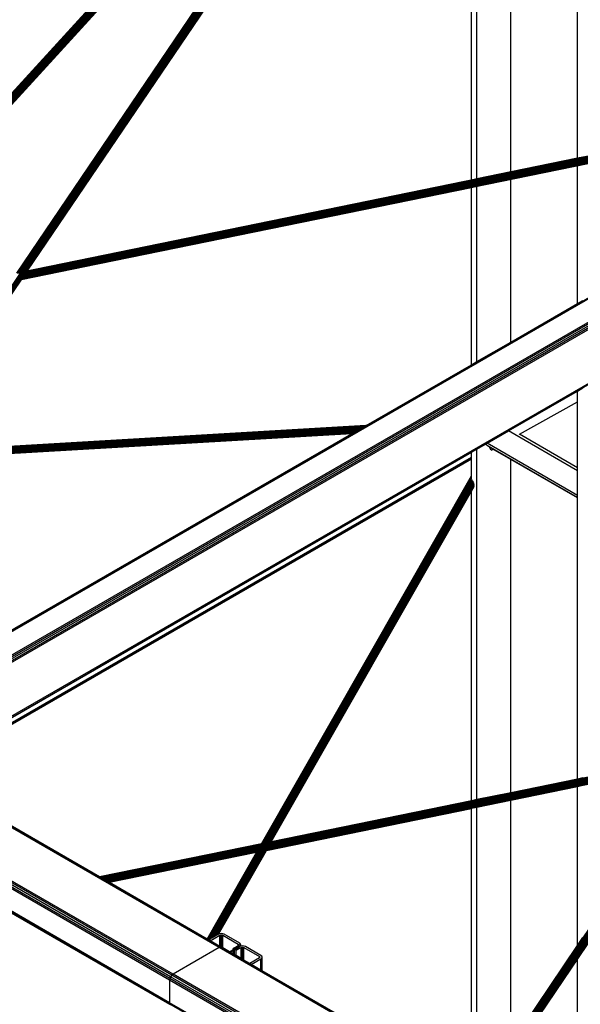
# Model space of a CAD drawing. Header units: millimetres. Extents: x 10 to 1250, y -62 to 528.
# Tile 547 of 656: x 599.705 to 600.601, y 511.943 to 513.518. Entities that reach past the tile are written whole.
import ezdxf

# ---------------------------------------------------------------- set-up
doc = ezdxf.new("R2010")
doc.units = ezdxf.units.MM
doc.header["$LTSCALE"] = 0.05

msp = doc.modelspace()

# ---------------------------------------------------------------- linework, layer by layer
at = {"color": 8}
for p, q in [((599.7005, 513.1124), (600.4556, 514.2278)), ((599.7008, 513.1124), (600.456, 514.2281)), ((599.7011, 513.1125), (600.4564, 514.2283)), ((599.7016, 513.1126), (600.4569, 514.2284)), ((599.7021, 513.1126), (600.4574, 514.2283)), ((599.7026, 513.1125), (600.4579, 514.2283)), ((599.7032, 513.1123), (600.4585, 514.2281)), ((599.7038, 513.1121), (600.459, 514.2278)), ((599.7043, 513.1117), (600.4596, 514.2275)), ((599.7055, 513.1121), (600.4602, 514.2271)), ((599.7069, 513.1129), (600.4608, 514.2266)), ((599.7082, 513.1135), (600.4613, 514.226)), ((599.7094, 513.114), (600.4618, 514.2254)), ((599.7106, 513.1144), (600.4623, 514.2248)), ((599.7117, 513.1147), (600.4627, 514.2241)), ((599.7126, 513.1149), (600.4631, 514.2234)), ((599.7135, 513.1151), (600.4634, 514.2227)), ((599.7144, 513.1152), (600.4636, 514.222)), ((599.7151, 513.1154), (600.4638, 514.2213)), ((599.7158, 513.1155), (600.4639, 514.2207)), ((599.7163, 513.1156), (600.4639, 514.22)), ((599.7167, 513.1157), (600.4639, 514.2194)), ((599.717, 513.1158), (600.4638, 514.2189)), ((599.3675, 513.0441), (600.4273, 514.206)), ((599.3677, 513.0441), (600.4273, 514.2058)), ((599.3681, 513.0442), (600.4273, 514.2054)), ((599.3686, 513.0443), (600.4273, 514.205)), ((599.3693, 513.0445), (600.4273, 514.2044)), ((599.37, 513.0446), (600.4273, 514.2037)), ((599.3709, 513.0448), (600.4273, 514.2029)), ((599.3719, 513.045), (600.4276, 514.2023)), ((599.373, 513.0452), (600.4281, 514.2019)), ((599.3742, 513.0455), (600.4286, 514.2015)), ((599.3754, 513.0457), (600.4291, 514.2009)), ((599.3766, 513.046), (600.4296, 514.2003)), ((599.3779, 513.0462), (600.43, 514.1997)), ((599.3791, 513.0465), (600.4304, 514.199)), ((599.3804, 513.0467), (600.4307, 514.1983)), ((599.3815, 513.047), (600.431, 514.1975)), ((599.3826, 513.0472), (600.4313, 514.1968)), ((599.3837, 513.0474), (600.4314, 514.1961)), ((599.3846, 513.0476), (600.4315, 514.1953)), ((599.3854, 513.0478), (600.4316, 514.1947)), ((599.3861, 513.0479), (600.4315, 514.194)), ((599.3867, 513.048), (600.4314, 514.1934)), ((599.3871, 513.0481), (600.4313, 514.1929)), ((599.3873, 513.0482), (600.431, 514.1924)), ((599.3874, 513.0482), (600.4273, 514.1882)), ((599.7004, 513.1124), (600.4273, 514.1861)), ((600.436, 513.2632), (600.436, 514.1775)), ((599.7172, 513.1158), (600.4273, 514.1648)), ((599.7173, 513.1158), (600.4273, 514.1648)), ((600.4273, 513.2614), (600.4273, 514.1648)), ((600.4901, 513.2743), (600.4901, 514.1145)), ((600.5969, 513.2962), (600.5969, 513.9069)), ((599.4212, 512.3845), (601.5506, 513.6139)), ((599.4228, 512.3836), (601.5525, 513.6132)), ((599.4549, 512.3651), (601.5846, 513.5947)), ((599.4572, 512.3637), (601.5866, 513.5931)), ((599.46, 512.3621), (601.5883, 513.5908)), ((599.4628, 512.3605), (601.5894, 513.5883)), ((599.4652, 512.3591), (601.5898, 513.5857)), ((599.5397, 512.3161), (601.5476, 513.4753)), ((599.5413, 512.3152), (601.547, 513.4731)), ((601.2169, 513.4219), (599.7043, 513.1117)), ((601.2155, 513.4211), (599.7049, 513.1113)), ((601.2138, 513.4201), (599.7055, 513.1108)), ((601.2181, 513.4226), (599.7061, 513.1125)), ((601.2192, 513.4232), (599.7074, 513.1132)), ((601.2199, 513.4237), (599.7087, 513.1138)), ((601.2205, 513.424), (599.71, 513.1142)), ((601.2121, 513.4191), (599.706, 513.1103)), ((601.2102, 513.418), (599.7065, 513.1097)), ((601.2082, 513.4169), (599.707, 513.109)), ((601.2062, 513.4157), (599.7074, 513.1084)), ((601.1882, 513.4053), (599.7077, 513.1017)), ((601.2041, 513.4145), (599.7078, 513.1077)), ((601.1886, 513.4056), (599.7079, 513.1019)), ((601.2021, 513.4133), (599.7081, 513.107)), ((601.1894, 513.406), (599.7081, 513.1022)), ((601.2, 513.4122), (599.7083, 513.1063)), ((601.1904, 513.4066), (599.7083, 513.1027)), ((601.1981, 513.4111), (599.7085, 513.1056)), ((601.1915, 513.4073), (599.7085, 513.1031)), ((601.1962, 513.41), (599.7086, 513.1049)), ((599.7086, 513.1043), (601.1945, 513.409)), ((601.1929, 513.4081), (599.7086, 513.1037)), ((600.5969, 513.2962), (600.4901, 513.2743)), ((600.6055, 513.298), (600.5969, 513.2962)), ((600.5969, 513.284), (600.4901, 513.2621)), ((600.6055, 513.2857), (600.5969, 513.284)), ((600.5969, 513.0639), (600.5969, 513.284)), ((600.436, 513.2632), (600.4273, 513.2614)), ((600.4901, 513.2743), (600.436, 513.2632)), ((600.4273, 513.2492), (599.7076, 513.1016)), ((600.4273, 513.2614), (599.7173, 513.1158)), ((600.436, 513.251), (600.4273, 513.2492)), ((600.4273, 512.966), (600.4273, 513.2492)), ((600.4901, 513.2621), (600.436, 513.251)), ((600.436, 512.971), (600.436, 513.251)), ((600.4901, 513.0023), (600.4901, 513.2621)), ((599.2721, 512.4706), (599.7055, 513.1108)), ((599.2727, 512.4702), (599.706, 513.1103)), ((599.2734, 512.4698), (599.7065, 513.1097)), ((599.274, 512.4695), (599.707, 513.109)), ((599.2747, 512.4691), (599.7074, 513.1084)), ((599.2753, 512.4688), (599.7078, 513.1077)), ((599.2758, 512.4684), (599.7081, 513.107)), ((599.2763, 512.4681), (599.7083, 513.1063)), ((599.2768, 512.4679), (599.7085, 513.1056)), ((599.2772, 512.4676), (599.7086, 513.1049)), ((599.7117, 513.1147), (599.7111, 513.1146)), ((599.7121, 513.1148), (599.7117, 513.1147)), ((599.7126, 513.1149), (599.7121, 513.1148)), ((599.7135, 513.1151), (599.7126, 513.1149)), ((599.7144, 513.1152), (599.7135, 513.1151)), ((599.7151, 513.1154), (599.7144, 513.1152)), ((599.7158, 513.1155), (599.7151, 513.1154)), ((599.7163, 513.1156), (599.7158, 513.1155)), ((599.7167, 513.1157), (599.7163, 513.1156)), ((599.717, 513.1158), (599.7167, 513.1157)), ((599.7172, 513.1158), (599.717, 513.1158)), ((599.7173, 513.1158), (599.7172, 513.1158)), ((599.2775, 512.4674), (599.7086, 513.1043)), ((599.2778, 512.4673), (599.7086, 513.1037)), ((599.278, 512.4672), (599.7085, 513.1031)), ((599.5209, 512.8257), (599.7076, 513.1016)), ((599.7076, 513.1016), (599.7077, 513.1017)), ((599.7077, 513.1017), (599.7079, 513.1019)), ((599.7079, 513.1019), (599.7081, 513.1022)), ((599.7081, 513.1022), (599.7083, 513.1027)), ((600.4901, 513.0023), (600.5969, 513.0639)), ((600.5969, 513.0639), (600.6055, 513.0689)), ((600.436, 512.971), (600.4901, 513.0023)), ((600.2589, 512.8688), (600.4273, 512.966)), ((600.4273, 512.966), (600.436, 512.971)), ((600.4899, 512.8622), (600.5969, 512.9239)), ((600.5969, 512.9239), (600.6055, 512.9289)), ((600.5969, 512.9067), (600.5969, 512.9239)), ((600.504, 512.8547), (600.5969, 512.9067)), ((600.5969, 512.8011), (600.5969, 512.9067)), ((600.2585, 512.8686), (599.5207, 512.8255)), ((600.2588, 512.8687), (599.5208, 512.8256)), ((600.2589, 512.8688), (599.5209, 512.8257)), ((600.258, 512.8683), (600.2585, 512.8686)), ((600.2585, 512.8686), (600.2588, 512.8687)), ((600.2588, 512.8687), (600.2589, 512.8688)), ((599.4206, 512.3848), (600.2357, 512.8554)), ((600.2357, 512.8554), (599.5124, 512.8132)), ((600.2357, 512.8554), (599.5124, 512.8132)), ((600.236, 512.8556), (599.5125, 512.8134)), ((600.2364, 512.8558), (599.5127, 512.8136)), ((600.237, 512.8562), (599.5129, 512.8139)), ((600.2378, 512.8566), (599.5131, 512.8143)), ((600.2387, 512.8571), (599.5135, 512.8148)), ((600.2397, 512.8577), (599.5139, 512.8153)), ((600.2409, 512.8584), (599.5143, 512.816)), ((599.5147, 512.8166), (600.2421, 512.8591)), ((600.2435, 512.8599), (599.5152, 512.8174)), ((600.2449, 512.8607), (599.5157, 512.8181)), ((600.2463, 512.8615), (599.5163, 512.8189)), ((600.2478, 512.8624), (599.5168, 512.8197)), ((600.2492, 512.8632), (599.5173, 512.8205)), ((600.2506, 512.864), (599.5178, 512.8212)), ((600.252, 512.8648), (599.5183, 512.822)), ((600.2533, 512.8656), (599.5188, 512.8227)), ((600.2545, 512.8663), (599.5193, 512.8233)), ((600.2556, 512.8669), (599.5196, 512.8239)), ((600.2565, 512.8674), (599.52, 512.8244)), ((600.2573, 512.8679), (599.5203, 512.8249)), ((600.258, 512.8683), (599.5205, 512.8252)), ((600.2357, 512.8554), (600.236, 512.8556)), ((600.236, 512.8556), (600.2364, 512.8558)), ((600.2364, 512.8558), (600.237, 512.8562)), ((600.237, 512.8562), (600.2378, 512.8566)), ((600.2378, 512.8566), (600.2387, 512.8571)), ((600.2387, 512.8571), (600.2397, 512.8577)), ((600.2397, 512.8577), (600.2409, 512.8584)), ((600.2409, 512.8584), (600.2421, 512.8591)), ((600.2421, 512.8591), (600.2435, 512.8599)), ((600.2435, 512.8599), (600.2449, 512.8607)), ((600.2449, 512.8607), (600.2463, 512.8615)), ((600.2463, 512.8615), (600.2478, 512.8624)), ((600.2478, 512.8624), (600.2492, 512.8632)), ((600.2492, 512.8632), (600.2506, 512.864)), ((600.2506, 512.864), (600.252, 512.8648)), ((600.252, 512.8648), (600.2533, 512.8656)), ((600.2533, 512.8656), (600.2545, 512.8663)), ((600.2545, 512.8663), (600.2556, 512.8669)), ((600.2556, 512.8669), (600.2565, 512.8674)), ((600.2565, 512.8674), (600.2573, 512.8679)), ((600.2573, 512.8679), (600.258, 512.8683)), ((600.4521, 512.8404), (600.4865, 512.8602)), ((600.4865, 512.8602), (600.4899, 512.8622)), ((600.5969, 512.7965), (600.4865, 512.8602)), ((600.5034, 512.8544), (600.504, 512.8547)), ((600.5969, 512.8011), (600.504, 512.8547)), ((600.436, 512.831), (600.4507, 512.8396)), ((600.4507, 512.8396), (600.4521, 512.8404)), ((600.5969, 512.7539), (600.451, 512.8381)), ((600.5969, 512.7568), (600.4521, 512.8404)), ((599.5419, 512.3148), (600.4273, 512.8261)), ((600.4273, 512.8261), (600.436, 512.831)), ((600.4273, 512.8181), (600.4273, 512.8261)), ((600.436, 512.2704), (600.436, 512.831)), ((600.4561, 512.8342), (600.4528, 512.8361)), ((600.4588, 512.8294), (600.4561, 512.8342)), ((600.4616, 512.831), (600.4561, 512.8342)), ((600.4588, 512.8294), (600.4616, 512.831)), ((600.4901, 512.8146), (600.4616, 512.831)), ((599.5488, 512.3109), (600.4273, 512.8181)), ((599.5505, 512.3098), (600.4273, 512.8161)), ((599.5511, 512.3095), (600.4273, 512.8154)), ((600.4273, 512.8161), (600.4273, 512.8181)), ((600.4273, 512.8154), (600.4273, 512.8161)), ((600.4273, 512.7884), (600.4273, 512.8154)), ((600.4901, 512.2815), (600.4901, 512.8146)), ((600.5969, 512.7529), (600.4901, 512.8146)), ((600.5969, 512.7965), (600.5969, 512.8011)), ((600.5969, 512.7568), (600.5969, 512.7965)), ((600.0917, 512.1998), (600.4273, 512.7884)), ((600.0917, 512.1999), (600.4273, 512.7883)), ((600.0919, 512.1999), (600.4273, 512.788)), ((600.0923, 512.2), (600.4273, 512.7875)), ((600.0927, 512.2001), (600.4273, 512.7868)), ((600.0932, 512.2002), (600.4273, 512.786)), ((600.0939, 512.2003), (600.4273, 512.785)), ((600.0946, 512.2004), (600.4273, 512.7839)), ((600.0954, 512.2006), (600.4276, 512.7831)), ((600.0963, 512.2008), (600.4281, 512.7827)), ((600.0972, 512.201), (600.4286, 512.7822)), ((600.0981, 512.2012), (600.4291, 512.7816)), ((600.0991, 512.2014), (600.4296, 512.7809)), ((600.1001, 512.2016), (600.43, 512.7801)), ((600.1011, 512.2018), (600.4304, 512.7793)), ((600.102, 512.202), (600.4307, 512.7784)), ((600.1029, 512.2022), (600.431, 512.7775)), ((600.1038, 512.2023), (600.4313, 512.7766)), ((600.1046, 512.2025), (600.4314, 512.7756)), ((600.1053, 512.2026), (600.4315, 512.7747)), ((600.4273, 512.7883), (600.4273, 512.7884)), ((600.4273, 512.788), (600.4273, 512.7883)), ((600.4273, 512.7875), (600.4273, 512.788)), ((600.4273, 512.7868), (600.4273, 512.7875)), ((600.4273, 512.786), (600.4273, 512.7868)), ((600.4273, 512.785), (600.4273, 512.786)), ((600.4273, 512.7839), (600.4273, 512.785)), ((600.4273, 512.7833), (600.4273, 512.7839)), ((600.1059, 512.2028), (600.4316, 512.7738)), ((600.1064, 512.2029), (600.4315, 512.773)), ((600.1068, 512.2029), (600.4314, 512.7722)), ((600.1071, 512.203), (600.4313, 512.7714)), ((600.1073, 512.2031), (600.4273, 512.7642)), ((600.4273, 512.7642), (600.4307, 512.7702)), ((600.4273, 512.2686), (600.4273, 512.7642)), ((600.4307, 512.7702), (600.431, 512.7708)), ((600.5969, 512.7539), (600.5969, 512.7568)), ((600.5969, 512.7529), (600.5969, 512.7539)), ((600.5969, 512.3033), (600.5969, 512.7529)), ((600.0239, 512.0338), (598.9182, 512.6722)), ((600.026, 512.0346), (598.9204, 512.6729)), ((599.9447, 511.9816), (598.8391, 512.6199)), ((599.9451, 511.9843), (598.8395, 512.6226)), ((599.9464, 511.9872), (598.8407, 512.6255)), ((599.9482, 511.9896), (598.8426, 512.628)), ((599.9504, 511.9914), (598.8448, 512.6297)), ((599.9447, 511.9457), (598.8391, 512.584)), ((599.9451, 511.9434), (598.8395, 512.5818)), ((600.8077, 512.3464), (599.833, 512.1468)), ((600.8083, 512.3463), (599.8332, 512.1466)), ((600.8088, 512.3461), (599.8336, 512.1464)), ((600.8094, 512.3459), (599.8341, 512.1461)), ((600.81, 512.3455), (599.8347, 512.1458)), ((600.8092, 512.3448), (599.8354, 512.1454)), ((600.8077, 512.3439), (599.8361, 512.1449)), ((600.8064, 512.343), (599.837, 512.1445)), ((600.8051, 512.342), (599.8379, 512.1439)), ((600.8038, 512.341), (599.8388, 512.1434)), ((600.8027, 512.3401), (599.8398, 512.1428)), ((600.8017, 512.3391), (599.8408, 512.1423)), ((600.8008, 512.3381), (599.8417, 512.1417)), ((600.8001, 512.3372), (599.8427, 512.1411)), ((600.7994, 512.3364), (599.8436, 512.1406)), ((600.7989, 512.3356), (599.8445, 512.1401)), ((599.8453, 512.1396), (600.7984, 512.3348)), ((600.7979, 512.3341), (599.8461, 512.1392)), ((600.7975, 512.3335), (599.8468, 512.1388)), ((600.4359, 511.7987), (600.8012, 512.3386)), ((600.4361, 511.7985), (600.8022, 512.3396)), ((600.4364, 511.7984), (600.8033, 512.3406)), ((600.4368, 511.7982), (600.8045, 512.3416)), ((600.4372, 511.7979), (600.8057, 512.3426)), ((600.4377, 511.7976), (600.807, 512.3435)), ((600.4382, 511.7973), (600.8084, 512.3444)), ((600.4388, 511.797), (600.81, 512.3455)), ((600.4394, 511.7966), (600.8105, 512.3451)), ((600.44, 511.7963), (600.8111, 512.3446)), ((600.4407, 511.7959), (600.8116, 512.3441)), ((600.4414, 511.7955), (600.8121, 512.3435)), ((600.442, 511.7951), (600.8126, 512.3428)), ((600.4426, 511.7948), (600.813, 512.3422)), ((600.4432, 511.7944), (600.8134, 512.3415)), ((600.4438, 511.7941), (600.8137, 512.3408)), ((600.4443, 511.7938), (600.8139, 512.3401)), ((600.4448, 511.7935), (600.8141, 512.3394)), ((600.4452, 511.7933), (600.8142, 512.3387)), ((600.4455, 511.7931), (600.8143, 512.3381)), ((600.4458, 511.793), (600.8142, 512.3375)), ((600.446, 511.7928), (600.8141, 512.3369)), ((600.7972, 512.333), (599.8473, 512.1385)), ((600.7969, 512.3326), (599.8478, 512.1382)), ((600.7967, 512.3323), (599.8481, 512.138)), ((600.7965, 512.3321), (599.8484, 512.1379)), ((599.8328, 512.1468), (599.5511, 512.3095)), ((600.5969, 512.3033), (600.4901, 512.2815)), ((600.6055, 512.3051), (600.5969, 512.3033)), ((600.5969, 512.2911), (600.4901, 512.2692)), ((600.6055, 512.2929), (600.5969, 512.2911)), ((600.5969, 512.037), (600.5969, 512.2911)), ((600.436, 512.2704), (600.4273, 512.2686)), ((600.4901, 512.2815), (600.436, 512.2704)), ((600.0994, 512.1892), (600.4273, 512.2564)), ((600.4273, 512.2686), (600.1073, 512.2031)), ((600.436, 512.2581), (600.4273, 512.2564)), ((600.4273, 511.8036), (600.4273, 512.2564)), ((600.4901, 512.2692), (600.436, 512.2581)), ((600.436, 511.7992), (600.436, 512.2581)), ((600.4901, 511.8792), (600.4901, 512.2692)), ((600.0917, 512.1998), (599.8328, 512.1468)), ((600.0917, 512.1999), (600.0917, 512.1998)), ((600.0919, 512.1999), (600.0917, 512.1999)), ((600.0923, 512.2), (600.0919, 512.1999)), ((600.0927, 512.2001), (600.0923, 512.2)), ((600.0932, 512.2002), (600.0927, 512.2001)), ((600.0939, 512.2003), (600.0932, 512.2002)), ((600.0946, 512.2004), (600.0939, 512.2003)), ((600.0954, 512.2006), (600.0946, 512.2004)), ((600.0963, 512.2008), (600.0954, 512.2006)), ((600.0972, 512.201), (600.0963, 512.2008)), ((600.0981, 512.2012), (600.0972, 512.201)), ((600.0991, 512.2014), (600.0981, 512.2012)), ((600.1001, 512.2016), (600.0991, 512.2014)), ((600.1011, 512.2018), (600.1001, 512.2016)), ((600.102, 512.202), (600.1011, 512.2018)), ((600.1029, 512.2022), (600.102, 512.202)), ((600.1038, 512.2023), (600.1029, 512.2022)), ((600.1046, 512.2025), (600.1038, 512.2023)), ((600.1053, 512.2026), (600.1046, 512.2025)), ((600.1059, 512.2028), (600.1053, 512.2026)), ((600.1064, 512.2029), (600.1059, 512.2028)), ((600.1068, 512.2029), (600.1064, 512.2029)), ((600.1071, 512.203), (600.1068, 512.2029)), ((600.1073, 512.2031), (600.1071, 512.203)), ((600.0838, 512.186), (599.8485, 512.1378)), ((600.0048, 512.0475), (600.0838, 512.186)), ((600.0049, 512.0475), (600.0839, 512.186)), ((600.005, 512.0474), (600.0841, 512.1861)), ((600.0052, 512.0473), (600.0844, 512.1861)), ((600.0055, 512.0472), (600.0848, 512.1862)), ((600.0058, 512.047), (600.0853, 512.1863)), ((600.0063, 512.0467), (600.086, 512.1865)), ((600.0067, 512.0464), (600.0867, 512.1866)), ((600.0073, 512.0461), (600.0875, 512.1868)), ((600.0084, 512.0467), (600.0884, 512.1869)), ((600.0096, 512.0474), (600.0893, 512.1871)), ((600.0108, 512.0481), (600.0902, 512.1873)), ((600.0121, 512.0489), (600.0912, 512.1875)), ((600.0134, 512.0496), (600.0922, 512.1877)), ((600.0147, 512.0504), (600.0932, 512.1879)), ((600.0159, 512.0511), (600.0941, 512.1881)), ((600.0171, 512.0518), (600.095, 512.1883)), ((600.0183, 512.0524), (600.0959, 512.1885)), ((600.0193, 512.053), (600.0967, 512.1886)), ((600.0202, 512.0535), (600.0974, 512.1888)), ((600.0211, 512.054), (600.098, 512.1889)), ((600.0217, 512.0544), (600.0985, 512.189)), ((600.0223, 512.0547), (600.0989, 512.1891)), ((600.0226, 512.0549), (600.0992, 512.1892)), ((600.0229, 512.0551), (600.0994, 512.1892)), ((600.0839, 512.186), (600.0838, 512.186)), ((600.0841, 512.1861), (600.0839, 512.186)), ((600.0844, 512.1861), (600.0841, 512.1861)), ((600.0848, 512.1862), (600.0844, 512.1861)), ((600.0853, 512.1863), (600.0848, 512.1862)), ((600.086, 512.1865), (600.0853, 512.1863)), ((600.0867, 512.1866), (600.086, 512.1865)), ((600.0875, 512.1868), (600.0867, 512.1866)), ((600.0884, 512.1869), (600.0875, 512.1868)), ((600.0893, 512.1871), (600.0884, 512.1869)), ((600.0902, 512.1873), (600.0893, 512.1871)), ((600.0912, 512.1875), (600.0902, 512.1873)), ((600.0922, 512.1877), (600.0912, 512.1875)), ((600.0932, 512.1879), (600.0922, 512.1877)), ((600.0941, 512.1881), (600.0932, 512.1879)), ((600.095, 512.1883), (600.0941, 512.1881)), ((600.0959, 512.1885), (600.095, 512.1883)), ((600.0967, 512.1886), (600.0959, 512.1885)), ((600.0974, 512.1888), (600.0967, 512.1886)), ((600.098, 512.1889), (600.0974, 512.1888)), ((600.0985, 512.189), (600.098, 512.1889)), ((600.0989, 512.1891), (600.0985, 512.189)), ((600.0992, 512.1892), (600.0989, 512.1891)), ((600.0994, 512.1892), (600.0992, 512.1892)), ((599.833, 512.1468), (599.8328, 512.1468)), ((599.8332, 512.1466), (599.833, 512.1468)), ((599.8336, 512.1464), (599.8332, 512.1466)), ((599.8341, 512.1461), (599.8336, 512.1464)), ((599.8347, 512.1458), (599.8341, 512.1461)), ((599.8354, 512.1454), (599.8347, 512.1458)), ((599.8361, 512.1449), (599.8354, 512.1454)), ((599.837, 512.1445), (599.8361, 512.1449)), ((599.8379, 512.1439), (599.837, 512.1445)), ((599.8388, 512.1434), (599.8379, 512.1439)), ((599.8398, 512.1428), (599.8388, 512.1434)), ((599.8408, 512.1423), (599.8398, 512.1428)), ((599.8417, 512.1417), (599.8408, 512.1423)), ((599.8427, 512.1411), (599.8417, 512.1417)), ((599.8436, 512.1406), (599.8427, 512.1411)), ((599.8445, 512.1401), (599.8436, 512.1406)), ((599.8453, 512.1396), (599.8445, 512.1401)), ((599.8461, 512.1392), (599.8453, 512.1396)), ((599.8468, 512.1388), (599.8461, 512.1392)), ((599.8473, 512.1385), (599.8468, 512.1388)), ((599.8478, 512.1382), (599.8473, 512.1385)), ((599.8481, 512.138), (599.8478, 512.1382)), ((599.8484, 512.1379), (599.8481, 512.138)), ((599.8485, 512.1378), (599.8484, 512.1379)), ((600.0048, 512.0475), (599.8485, 512.1378)), ((599.9451, 511.9428), (599.6704, 512.1013)), ((600.0096, 512.0448), (600.0252, 512.0538)), ((600.0134, 512.0496), (600.0121, 512.0489)), ((600.0147, 512.0504), (600.0134, 512.0496)), ((600.0159, 512.0511), (600.0147, 512.0504)), ((600.0171, 512.0518), (600.0159, 512.0511)), ((600.0183, 512.0524), (600.0171, 512.0518)), ((600.0193, 512.053), (600.0183, 512.0524)), ((600.0202, 512.0535), (600.0193, 512.053)), ((600.0211, 512.054), (600.0202, 512.0535)), ((600.0217, 512.0544), (600.0211, 512.054)), ((600.0223, 512.0547), (600.0217, 512.0544)), ((600.0226, 512.0549), (600.0223, 512.0547)), ((600.0229, 512.0551), (600.0226, 512.0549)), ((600.025, 512.0559), (600.0229, 512.0551)), ((600.0274, 512.0562), (600.025, 512.0559)), ((600.0252, 512.0538), (600.0262, 512.0542)), ((600.0252, 512.0358), (600.0252, 512.0538)), ((600.0262, 512.0542), (600.0274, 512.0543)), ((600.0262, 512.0352), (600.0262, 512.0542)), ((600.0299, 512.0559), (600.0274, 512.0562)), ((600.0274, 512.0543), (600.0287, 512.0542)), ((600.0274, 512.0345), (600.0274, 512.0543)), ((600.0287, 512.0542), (600.0297, 512.0538)), ((600.0287, 512.0338), (600.0287, 512.0542)), ((600.0297, 512.0538), (600.0546, 512.0394)), ((600.0297, 512.0332), (600.0297, 512.0538)), ((600.0319, 512.0551), (600.0299, 512.0559)), ((600.0569, 512.0407), (600.0319, 512.0551)), ((600.5969, 512.037), (600.6055, 512.0498)), ((600.0049, 512.0475), (600.0048, 512.0475)), ((600.005, 512.0474), (600.0049, 512.0475)), ((600.0052, 512.0473), (600.005, 512.0474)), ((600.0055, 512.0472), (600.0052, 512.0473)), ((600.0058, 512.047), (600.0055, 512.0472)), ((600.0063, 512.0467), (600.0058, 512.047)), ((600.0067, 512.0464), (600.0063, 512.0467)), ((600.0073, 512.0461), (600.0067, 512.0464)), ((600.0084, 512.0467), (600.0073, 512.0461)), ((600.0096, 512.0448), (600.0073, 512.0461)), ((600.0073, 512.0461), (600.0073, 512.0461)), ((600.0096, 512.0474), (600.0084, 512.0467)), ((600.0108, 512.0481), (600.0096, 512.0474)), ((600.0252, 512.0358), (600.0096, 512.0448)), ((600.0121, 512.0489), (600.0108, 512.0481)), ((600.026, 512.0346), (600.0239, 512.0338)), ((600.0262, 512.0352), (600.0252, 512.0358)), ((600.0279, 512.0342), (600.026, 512.0346)), ((601.1317, 511.3962), (600.026, 512.0346)), ((600.0274, 512.0345), (600.0262, 512.0352)), ((600.0279, 512.0342), (600.0274, 512.0345)), ((600.0287, 512.0338), (600.0279, 512.0342)), ((600.0546, 512.0368), (600.0464, 512.0321)), ((600.0546, 512.0343), (600.0482, 512.031)), ((600.0546, 512.0342), (600.0486, 512.0308)), ((600.0486, 512.0308), (600.0546, 512.0342)), ((600.0546, 512.0342), (600.0487, 512.0307)), ((600.0509, 512.0295), (600.0591, 512.0342)), ((600.0546, 512.0394), (600.0553, 512.0388)), ((600.0546, 512.0368), (600.0546, 512.0394)), ((600.0553, 512.0374), (600.0546, 512.0368)), ((600.0569, 512.0355), (600.0546, 512.0342)), ((600.0546, 512.0343), (600.0546, 512.0348)), ((600.0553, 512.0347), (600.0546, 512.0343)), ((600.0546, 512.0342), (600.0546, 512.0342)), ((600.0546, 512.0332), (600.0546, 512.0341)), ((600.0553, 512.0339), (600.0546, 512.0332)), ((600.0553, 512.0388), (600.0555, 512.0381)), ((600.0553, 512.0374), (600.0553, 512.0388)), ((600.0555, 512.0381), (600.0553, 512.0374)), ((600.0553, 512.0347), (600.0553, 512.035)), ((600.0555, 512.0348), (600.0553, 512.0347)), ((600.0553, 512.0339), (600.0553, 512.0345)), ((600.0555, 512.0342), (600.0553, 512.0339)), ((600.0569, 512.0355), (600.0555, 512.0342)), ((600.0569, 512.0355), (600.0555, 512.0348)), ((600.0555, 512.0348), (600.0555, 512.0351)), ((600.0555, 512.0342), (600.0555, 512.0347)), ((600.0583, 512.0395), (600.0569, 512.0407)), ((600.0569, 512.0355), (600.0583, 512.0367)), ((600.0583, 512.036), (600.0569, 512.0355)), ((600.0587, 512.0381), (600.0583, 512.0395)), ((600.0583, 512.0367), (600.0587, 512.0381)), ((600.0583, 512.036), (600.0583, 512.0367)), ((600.0587, 512.0362), (600.0583, 512.036)), ((600.0587, 512.0362), (600.0587, 512.0381)), ((600.0589, 512.0363), (600.0587, 512.0362)), ((600.0614, 512.0366), (600.0589, 512.0363)), ((600.0591, 512.0342), (600.0602, 512.0346)), ((600.0591, 512.0162), (600.0591, 512.0342)), ((600.0602, 512.0346), (600.0614, 512.0347)), ((600.0602, 512.0156), (600.0602, 512.0346)), ((600.0638, 512.0363), (600.0614, 512.0366)), ((600.0614, 512.0347), (600.0626, 512.0346)), ((600.0614, 512.0149), (600.0614, 512.0347)), ((600.0626, 512.0346), (600.0636, 512.0342)), ((600.0626, 512.0142), (600.0626, 512.0346)), ((600.0636, 512.0342), (600.0885, 512.0198)), ((600.0636, 512.0136), (600.0636, 512.0342)), ((600.0659, 512.0355), (600.0638, 512.0363)), ((600.0908, 512.0211), (600.0659, 512.0355)), ((600.4901, 511.8792), (600.5969, 512.037)), ((600.0239, 512.0338), (599.9504, 511.9914)), ((601.1295, 511.3955), (600.0239, 512.0338)), ((600.0297, 512.0332), (600.0287, 512.0338)), ((600.0405, 512.0269), (600.0297, 512.0332)), ((600.0464, 512.03), (600.0405, 512.0269)), ((600.0412, 512.0266), (600.0405, 512.0269)), ((600.0412, 512.0266), (600.0464, 512.0295)), ((600.0414, 512.0264), (600.0412, 512.0266)), ((600.0464, 512.0294), (600.0414, 512.0264)), ((600.0464, 512.0235), (600.0414, 512.0264)), ((600.0464, 512.03), (600.0464, 512.0321)), ((600.0482, 512.031), (600.0464, 512.0321)), ((600.0482, 512.031), (600.0464, 512.03)), ((600.0464, 512.0295), (600.0486, 512.0308)), ((600.0486, 512.0307), (600.0464, 512.0294)), ((600.0464, 512.0294), (600.0464, 512.0295)), ((600.0464, 512.0235), (600.0464, 512.0288)), ((600.0486, 512.0222), (600.0464, 512.0235)), ((600.0486, 512.0308), (600.0482, 512.031)), ((600.0486, 512.0307), (600.0486, 512.0308)), ((600.0486, 512.0308), (600.0486, 512.0308)), ((600.0487, 512.0307), (600.0486, 512.0308)), ((600.0487, 512.0307), (600.0486, 512.0307)), ((600.0486, 512.0222), (600.0486, 512.0303)), ((600.0509, 512.0209), (600.0486, 512.0222)), ((600.0509, 512.0295), (600.0487, 512.0307)), ((600.0546, 512.0332), (600.0509, 512.0295)), ((600.0509, 512.0209), (600.0509, 512.0295)), ((600.0591, 512.0162), (600.0509, 512.0209)), ((600.0885, 512.0198), (600.0892, 512.0192)), ((600.0885, 512.0172), (600.0885, 512.0198)), ((600.0892, 512.0192), (600.0895, 512.0185)), ((600.0892, 512.0178), (600.0892, 512.0192)), ((600.0895, 512.0185), (600.0892, 512.0178)), ((600.0922, 512.0199), (600.0908, 512.0211)), ((600.0927, 512.0185), (600.0922, 512.0199)), ((600.0922, 512.0171), (600.0927, 512.0185)), ((600.0927, 511.9968), (600.0927, 512.0185)), ((600.5969, 512.0156), (600.6055, 512.0284)), ((600.0602, 512.0156), (600.0591, 512.0162)), ((600.0614, 512.0149), (600.0602, 512.0156)), ((600.0626, 512.0142), (600.0614, 512.0149)), ((600.0636, 512.0136), (600.0626, 512.0142)), ((600.073, 512.0082), (600.0636, 512.0136)), ((600.0885, 512.0172), (600.073, 512.0082)), ((600.0752, 512.0069), (600.073, 512.0082)), ((600.0752, 512.0069), (600.0908, 512.0159)), ((600.0908, 511.9979), (600.0752, 512.0069)), ((600.0892, 512.0178), (600.0885, 512.0172)), ((600.0908, 512.0159), (600.0922, 512.0171)), ((600.0908, 511.9979), (600.0908, 512.0159)), ((600.0922, 511.9971), (600.0922, 512.0171)), ((600.4901, 511.8578), (600.5969, 512.0156)), ((600.5969, 511.7057), (600.5969, 512.0156)), ((599.9464, 511.9872), (599.9451, 511.9843)), ((599.9482, 511.9896), (599.9464, 511.9872)), ((601.052, 511.3488), (599.9464, 511.9872)), ((599.9504, 511.9914), (599.9482, 511.9896)), ((601.0538, 511.3513), (599.9482, 511.9896)), ((601.056, 511.3531), (599.9504, 511.9914)), ((600.0922, 511.9971), (600.0908, 511.9979)), ((600.0927, 511.9968), (600.0922, 511.9971)), ((600.4273, 511.8036), (600.0927, 511.9968)), ((599.9451, 511.9843), (599.9447, 511.9816)), ((599.9447, 511.9816), (599.9447, 511.9457)), ((601.0503, 511.3432), (599.9447, 511.9816)), ((601.0508, 511.346), (599.9451, 511.9843)), ((599.9447, 511.9457), (599.9451, 511.9434)), ((601.0503, 511.3074), (599.9447, 511.9457)), ((599.9451, 511.9434), (599.9464, 511.942)), ((601.0508, 511.3051), (599.9451, 511.9434))]:
    msp.add_line(p, q, dxfattribs=at)

doc.saveas('drawing.dxf')
